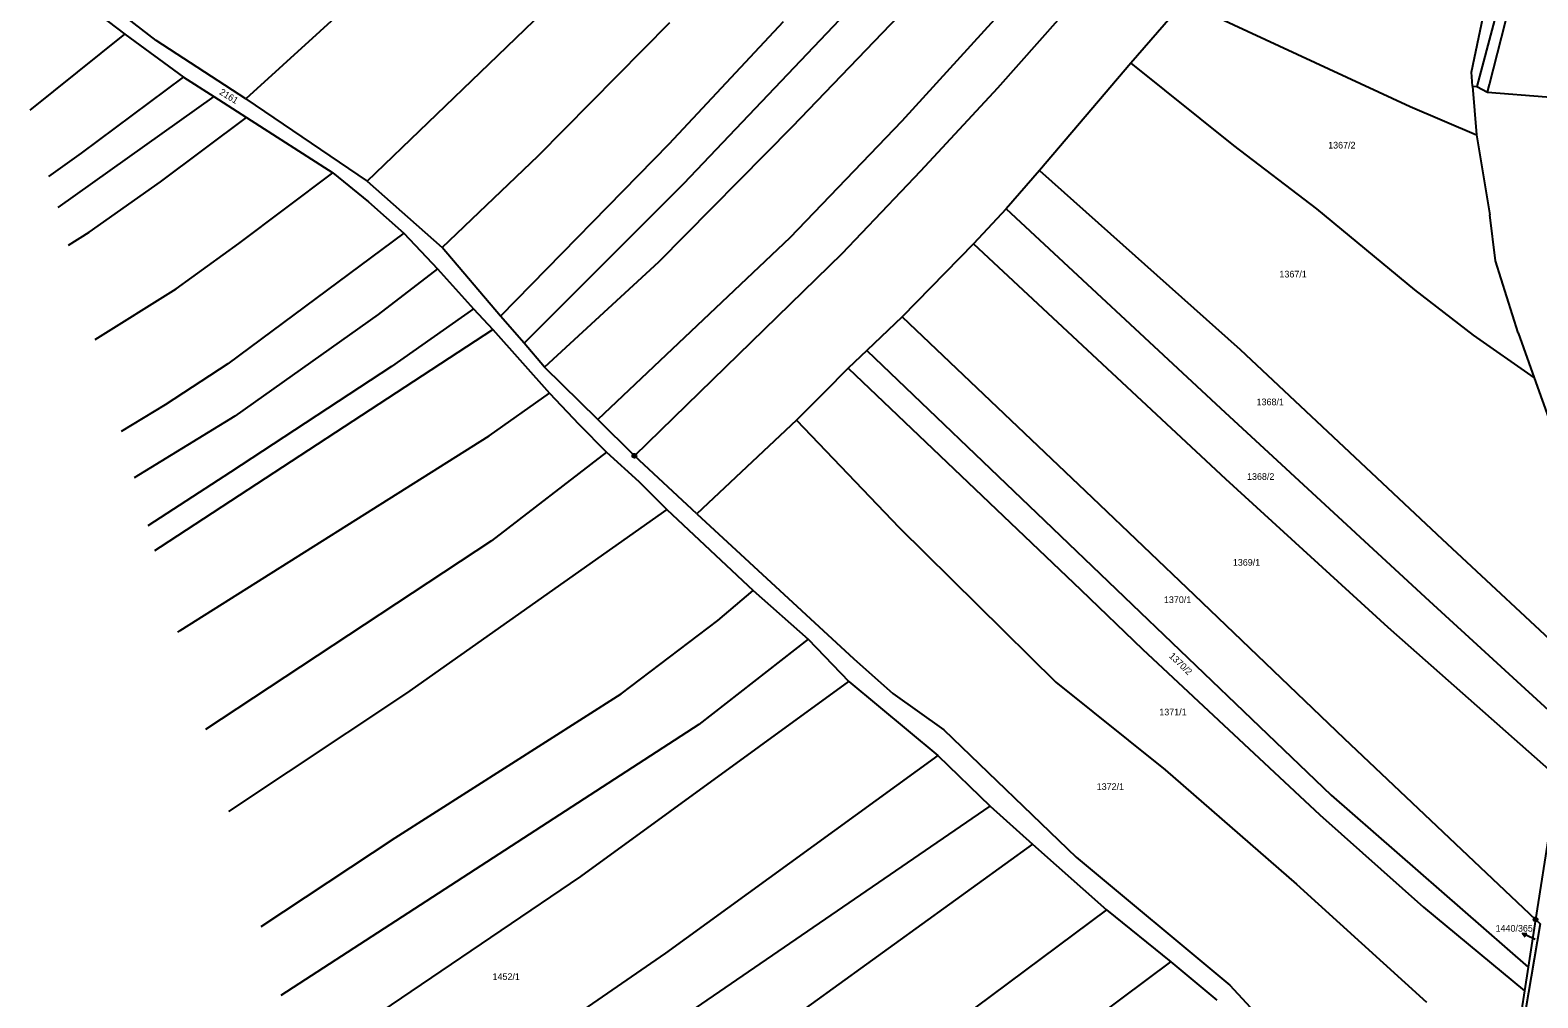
# Model space of a CAD drawing. Extents: x -779596 to -776743, y -1030330 to -1024513.
# Drawn here: x -778986.9 to -778603.2, y -1029161.4 to -1028915.1 of the extents above; entities that cross this region are included whole.
import ezdxf

# ---------------------------------------------------------------- set-up
doc = ezdxf.new("R2010")
doc.units = 0
for name, color, linetype in [('hranice parcel', 7, 'Continuous'), ('K_Ú_ hranice', 7, 'Continuous'), ('Kód', 7, 'Continuous'), ('č_ parcel šipka', 7, 'Continuous'), ('č_parcel poz_', 7, 'Continuous')]:
    doc.layers.add(name, color=color, linetype=linetype)

msp = doc.modelspace()

# ---------------------------------------------------------------- linework, layer by layer
at = {"layer": 'hranice parcel'}
for points in [[(-778874.59, -1028880.24), (-778931.97, -1028932.59)], [(-778870.09, -1028923.65), (-778831.18, -1028886.13)], [(-778718.76, -1028887.39), (-778765.01, -1028938.24)], [(-778620.07, -1028925.76), (-778614.1, -1028897.33)], [(-778609.7, -1028895.56), (-778618.68, -1028929.44)], [(-778714.68, -1028900.44), (-778740.68, -1028929.89)], [(-778979.04, -1028903.66), (-778962.8, -1028916.09)], [(-778761.77, -1028907.11), (-778792.95, -1028939.7)], [(-778693.23, -1028907.91), (-778706.73, -1028923.49)], [(-778693.23, -1028907.91), (-778635.7, -1028934.5)], [(-778954.85, -1028917.77), (-778962.27, -1028911.99)], [(-778857.58, -1028947.09), (-778824.1, -1028913.12)], [(-778795.28, -1028912.97), (-778824.33, -1028944.13)], [(-778780.87, -1028912.46), (-778820.6, -1028954.24)], [(-778986.881, -1028935.461), (-778962.8, -1028916.09)], [(-778962.8, -1028916.09), (-778947.85, -1028927.1)], [(-778931.97, -1028932.59), (-778954.85, -1028917.77)], [(-778901.11, -1028953.56), (-778870.09, -1028923.65)], [(-778706.73, -1028923.49), (-778730.03, -1028950.79)], [(-778706.73, -1028923.49), (-778680.64, -1028944.41)], [(-778973.85, -1028946.37), (-778947.85, -1028927.1)], [(-778947.85, -1028927.1), (-778940.14, -1028931.95)], [(-778619.83, -1028929.31), (-778620.07, -1028925.76)], [(-778940.14, -1028931.95), (-778979.868, -1028960.241)], [(-778940.14, -1028931.95), (-778931.84, -1028937.3)], [(-778931.97, -1028932.59), (-778901.11, -1028953.56)], [(-778740.68, -1028929.89), (-778760.25, -1028950.98)], [(-778619.83, -1028929.31), (-778618.68, -1028929.44)], [(-778619.83, -1028929.31), (-778618.8, -1028941.7)], [(-778618.68, -1028929.44), (-778615.98, -1028930.9)], [(-778635.7, -1028934.5), (-778618.8, -1028941.7)], [(-778953.74, -1028953.68), (-778931.84, -1028937.3)], [(-778931.84, -1028937.3), (-778909.89, -1028951.37)], [(-778792.95, -1028939.7), (-778827.01, -1028974.12)], [(-778765.01, -1028938.24), (-778793.57, -1028967.97)], [(-778824.33, -1028944.13), (-778867.21, -1028987.9)], [(-778618.8, -1028941.7), (-778615.42, -1028962.07)], [(-778982.101, -1028952.348), (-778973.85, -1028946.37)], [(-778882.03, -1028970.41), (-778857.58, -1028947.09)], [(-778680.64, -1028944.41), (-778659.54, -1028960.55)], [(-778933.79, -1028969.37), (-778909.89, -1028951.37)], [(-778909.89, -1028951.37), (-778900.8, -1028958.78)], [(-778760.25, -1028950.98), (-778780.35, -1028972.05)], [(-778730.03, -1028950.79), (-778738.49, -1028960.54)], [(-778730.03, -1028950.79), (-778678.91, -1028996.41)], [(-778971.88, -1028966.49), (-778953.74, -1028953.68)], [(-778901.11, -1028953.56), (-778882.03, -1028970.41)], [(-778820.6, -1028954.24), (-778861.18, -1028994.78)], [(-778900.8, -1028958.78), (-778891.81, -1028966.73)], [(-778738.49, -1028960.54), (-778746.78, -1028969.47)], [(-778738.49, -1028960.54), (-778683.95, -1029011.31)], [(-778659.54, -1028960.55), (-778634.55, -1028981.18)], [(-778613.97, -1028973.82), (-778615.42, -1028962.07)], [(-778977.152, -1028969.837), (-778971.88, -1028966.49)], [(-778891.81, -1028966.73), (-778936.6, -1029000.04)], [(-778891.81, -1028966.73), (-778883.25, -1028975.81)], [(-778949.74, -1028980.95), (-778933.79, -1028969.37)], [(-778867.21, -1028987.9), (-778882.03, -1028970.41)], [(-778793.57, -1028967.97), (-778842.37, -1029014.22)], [(-778746.78, -1028969.47), (-778764.93, -1028988.07)], [(-778746.78, -1028969.47), (-778682.69, -1029029.31)], [(-778827.01, -1028974.12), (-778855.98, -1029000.91)], [(-778780.35, -1028972.05), (-778833.11, -1029023.42)], [(-778608.18, -1028992.1), (-778613.97, -1028973.82)], [(-778883.25, -1028975.81), (-778898.34, -1028987.46)], [(-778883.25, -1028975.81), (-778874.02, -1028985.98)], [(-778970.356, -1028993.849), (-778949.74, -1028980.95)], [(-778634.55, -1028981.18), (-778619.6, -1028992.75)], [(-778874.02, -1028985.98), (-778894.95, -1029000.73)], [(-778874.02, -1028985.98), (-778869.12, -1028991.26)], [(-778898.34, -1028987.46), (-778934.76, -1029013.33)], [(-778861.18, -1028994.78), (-778867.21, -1028987.9)], [(-778764.93, -1028988.07), (-778773.92, -1028996.6)], [(-778764.93, -1028988.07), (-778716.58, -1029034.07)], [(-778953.71, -1029046.61), (-778869.12, -1028991.26)], [(-778869.12, -1028991.26), (-778854.68, -1029007.5)], [(-778619.6, -1028992.75), (-778604.11, -1029003.62)], [(-778608.18, -1028992.1), (-778604.11, -1029003.62)], [(-778855.98, -1029000.91), (-778861.18, -1028994.78)], [(-778773.92, -1028996.6), (-778778.66, -1029001.13)], [(-778773.92, -1028996.6), (-778728.71, -1029039.92)], [(-778678.91, -1028996.41), (-778627.49, -1029044.64)], [(-778936.6, -1029000.04), (-778952.52, -1029010.44)], [(-778894.95, -1029000.73), (-778935.86, -1029027.55)], [(-778842.37, -1029014.22), (-778855.98, -1029000.91)], [(-778778.66, -1029001.13), (-778784.85, -1029007.31)], [(-778778.66, -1029001.13), (-778719.47, -1029057.51)], [(-778604.11, -1029003.62), (-778600.02, -1029014.99)], [(-778870.05, -1029018.36), (-778854.68, -1029007.5)], [(-778854.68, -1029007.5), (-778847.21, -1029015.36)], [(-778784.85, -1029007.31), (-778791.84, -1029014.34)], [(-778952.52, -1029010.44), (-778963.737, -1029017.234)], [(-778683.95, -1029011.31), (-778631.89, -1029059.38)], [(-778934.76, -1029013.33), (-778960.4, -1029029.024)], [(-778847.21, -1029015.36), (-778840.17, -1029022.48)], [(-778833.11, -1029023.42), (-778842.37, -1029014.22)], [(-778791.84, -1029014.34), (-778817.21, -1029038.19)], [(-778791.84, -1029014.34), (-778765.72, -1029041.7)], [(-778948.69, -1029067.93), (-778870.05, -1029018.36)], [(-778840.17, -1029022.48), (-778869.47, -1029045.09)], [(-778840.17, -1029022.48), (-778831.98, -1029030)], [(-778817.21, -1029038.19), (-778833.11, -1029023.42)], [(-778935.86, -1029027.55), (-778956.933, -1029041.276)], [(-778831.98, -1029030), (-778824.82, -1029037.13)], [(-778682.69, -1029029.31), (-778641.37, -1029067)], [(-778716.58, -1029034.07), (-778690.68, -1029058.83)], [(-778824.82, -1029037.13), (-778891.08, -1029083.85)], [(-778824.82, -1029037.13), (-778802.89, -1029057.67)], [(-778817.21, -1029038.19), (-778777.26, -1029075.12)], [(-778728.71, -1029039.92), (-778655.82, -1029109.76)], [(-778765.72, -1029041.7), (-778725.84, -1029081.05)], [(-778955.16, -1029047.54), (-778953.71, -1029046.61)], [(-778869.47, -1029045.09), (-778942.266, -1029093.096)], [(-778627.49, -1029044.64), (-778594.05, -1029075.88)], [(-778811.88, -1029065.38), (-778802.89, -1029057.67)], [(-778802.89, -1029057.67), (-778788.87, -1029070.08)], [(-778719.47, -1029057.51), (-778703.83, -1029072.67)], [(-778690.68, -1029058.83), (-778652.51, -1029095.38)], [(-778631.89, -1029059.38), (-778596.36, -1029091.88)], [(-778836.5, -1029083.99), (-778811.88, -1029065.38)], [(-778949.28, -1029068.313), (-778948.69, -1029067.93)], [(-778788.87, -1029070.08), (-778816.71, -1029091.78)], [(-778788.87, -1029070.08), (-778778.5, -1029080.84)], [(-778641.37, -1029067), (-778598.28, -1029105.16)], [(-778703.83, -1029072.67), (-778658.67, -1029114.79)], [(-778777.26, -1029075.12), (-778767.35, -1029083.9)], [(-778846.77, -1029130.52), (-778778.5, -1029080.84)], [(-778778.5, -1029080.84), (-778755.89, -1029099.69)], [(-778725.84, -1029081.05), (-778698.05, -1029103.36)], [(-778891.08, -1029083.85), (-778936.369, -1029113.932)], [(-778894.02, -1029120.66), (-778836.5, -1029083.99)], [(-778767.35, -1029083.9), (-778754.34, -1029093.21)], [(-778816.71, -1029091.78), (-778923.112, -1029160.773)], [(-778754.34, -1029093.21), (-778720.68, -1029125.59)], [(-778652.51, -1029095.38), (-778603.76, -1029141.43)], [(-778755.89, -1029099.69), (-778825.17, -1029149.99)], [(-778755.89, -1029099.69), (-778742.52, -1029112.61)], [(-778698.05, -1029103.36), (-778664.56, -1029132.41)], [(-778842.9, -1029181.39), (-778742.52, -1029112.61)], [(-778742.52, -1029112.61), (-778731.78, -1029122.29)], [(-778655.82, -1029109.76), (-778605.64, -1029153.6)], [(-778658.67, -1029114.79), (-778632.31, -1029138.27)], [(-778928.073, -1029143.242), (-778894.02, -1029120.66)], [(-778600.16, -1029118.16), (-778603.76, -1029141.43)], [(-778731.78, -1029122.29), (-778795.2, -1029168.04)], [(-778731.78, -1029122.29), (-778712.92, -1029139)], [(-778720.68, -1029125.59), (-778681.6, -1029158.18)], [(-778907.52, -1029171.7), (-778846.77, -1029130.52)], [(-778664.56, -1029132.41), (-778631.51, -1029162.51)], [(-778712.92, -1029139), (-778758.84, -1029173.18)], [(-778712.92, -1029139), (-778696.62, -1029152.25)], [(-778632.31, -1029138.27), (-778606.57, -1029159.6)], [(-778602.6, -1029142.52), (-778617.6, -1029230.97)], [(-778603.76, -1029141.43), (-778605.64, -1029153.6)], [(-778603.76, -1029141.43), (-778602.6, -1029142.52)], [(-778825.17, -1029149.99), (-778896.78, -1029199.37)], [(-778747.17, -1029190), (-778696.62, -1029152.25)], [(-778696.62, -1029152.25), (-778684.84, -1029161.99)], [(-778605.64, -1029153.6), (-778606.57, -1029159.6)], [(-778681.6, -1029158.18), (-778659.66, -1029181.84)], [(-778606.57, -1029159.6), (-778609.61, -1029179.28)]]:
    msp.add_lwpolyline(points, dxfattribs=at)
at = {"layer": 'K_Ú_ hranice'}
for points in [[(-778615.98, -1028930.9), (-778615.48, -1028928.94), (-778607.29, -1028896.61)], [(-778615.98, -1028930.9), (-778570.97, -1028934.48)]]:
    msp.add_lwpolyline(points, dxfattribs=at)
at = {"layer": 'Kód'}
for centre, radius in [((-778833.11, -1029023.42), 0.5), ((-778833.11, -1029023.42), 0.032), ((-778603.76, -1029141.43), 0.5), ((-778603.76, -1029141.43), 0.032)]:
    msp.add_circle(centre, radius, dxfattribs=at)
at = {"layer": 'č_ parcel šipka'}
for points in [[(-778606.383, -1029145.918), (-778607.078, -1029145.043), (-778605.961, -1029145.012)], [(-778604.36, -1029146.31), (-778607.078, -1029145.043)], [(-778603.86, -1029146.55), (-778604.36, -1029146.31)]]:
    msp.add_lwpolyline(points, dxfattribs=at)

# ---------------------------------------------------------------- texts
msp.add_text('1440/365', height=1.7, dxfattribs=at).set_placement((-778613.933, -1029144.53))
at = {"layer": 'č_parcel poz_'}
for s, rotation, p in [('2161', 328.60261, (-778938.896, -1028931.304)), ('1370/2', 316.00251, (-778697.168, -1029074.546))]:
    msp.add_text(s, height=1.7, rotation=rotation, dxfattribs=at).set_placement(p)
for s, height, p in [('1367/2', 1.7, (-778656.54, -1028945.22)), ('1367/1', 1.7, (-778668.94, -1028978.04)), ('1368/1', 1.7, (-778674.76, -1029010.56)), ('1368/2', 1.7, (-778677.19, -1029029.55)), ('1369/1', 1.7, (-778680.8, -1029051.4)), ('1370/1', 1.7, (-778698.34, -1029060.9)), ('1371/1', 1.7, (-778699.52, -1029089.48)), ('1372/1', 1.7, (-778715.44, -1029108.46)), ('1440/365', 0.1, (-778603.926, -1029146.35)), ('1452/1', 1.7, (-778869.2, -1029156.83))]:
    msp.add_text(s, height=height, dxfattribs=at).set_placement(p)

doc.saveas('drawing.dxf')
